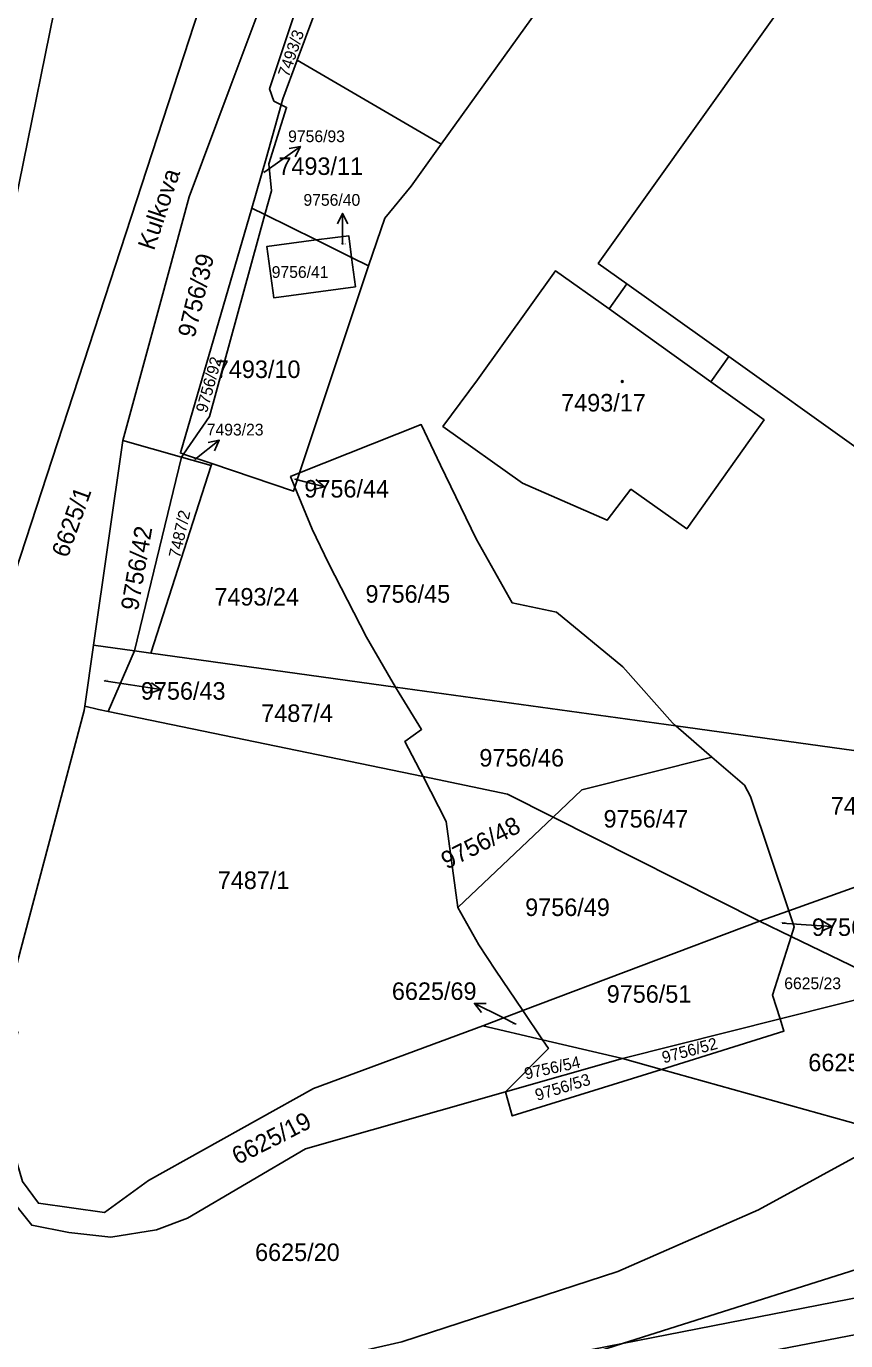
# Model space of a CAD drawing. Extents: x -596233 to -595156, y -1161235 to -1159375.
# Drawn here: x -595318.5 to -595239, y -1159722.6 to -1159595.1 of the extents above; entities that cross this region are included whole.
import ezdxf

# ---------------------------------------------------------------- set-up
doc = ezdxf.new("R2010")
doc.units = 0
for name, color, linetype in [('KN_CAR_KR', 7, 'Continuous'), ('KN_KULTURY', 7, 'Continuous'), ('KN_PARC_CIS_POM', 7, 'Continuous'), ('KN_PARC_CIS_POZ', 7, 'Continuous'), ('KN_PARC_CIS_STAV', 7, 'Continuous'), ('KN_PARC_PLOCHA', 7, 'Continuous'), ('KN_ULICE', 7, 'Continuous'), ('PARC_C_SIPKA', 7, 'Continuous'), ('parcely_l', 7, 'Continuous')]:
    doc.layers.add(name, color=color, linetype=linetype)

msp = doc.modelspace()

# ---------------------------------------------------------------- linework, layer by layer
at = {"layer": 'KN_CAR_KR'}
msp.add_lwpolyline([(-595261.95, -1159622.49), (-595252.08, -1159629.55)], dxfattribs=at)
at = {"layer": 'KN_KULTURY'}
for radius in [0.09, 0.0398]:
    msp.add_circle((-595260.66, -1159629.53), radius, dxfattribs=at)
at = {"layer": 'KN_PARC_PLOCHA'}
for points in [[(-595457.45, -1159515.94), (-595397.05, -1159528.27), (-595293.26, -1159549.65), (-595290.77, -1159551.03), (-595289.55, -1159555.35), (-595296.6, -1159577.6), (-595320.61, -1159651.12), (-595335.3, -1159648.43), (-595335.81, -1159650.59), (-595341.52, -1159649.73), (-595340.9, -1159647.11), (-595344.29, -1159646.53), (-595350.03, -1159654.04), (-595352.71, -1159661.21), (-595374.21, -1159656.87), (-595371.71, -1159644.16), (-595384.34, -1159641.47), (-595403.64, -1159637.51), (-595416.31, -1159649.2)], [(-595226.29, -1159666.98), (-595255.47, -1159662.94), (-595255.8, -1159662.66), (-595260.61, -1159657.23), (-595267.06, -1159651.91), (-595271.36, -1159651), (-595274.83, -1159644.8), (-595278.3, -1159637.66), (-595280.17, -1159633.71), (-595291.99, -1159638.4), (-595285.3, -1159618.31), (-595283.71, -1159613.68), (-595281.17, -1159610.59), (-595278.25, -1159606.52), (-595241.03, -1159554.76)], [(-595333.08, -1159737.04), (-595324.41, -1159708.81), (-595320.89, -1159692.17), (-595319.32, -1159692.65), (-595321.35, -1159701.78), (-595320.61, -1159705.21), (-595320.04, -1159708.8), (-595317.99, -1159711.39), (-595314.37, -1159712.11), (-595310.3, -1159712.56), (-595305.87, -1159711.83), (-595302.86, -1159710.69), (-595291.42, -1159703.99), (-595271.99, -1159698.46), (-595271.34, -1159700.79), (-595256.87, -1159696.28), (-595237.37, -1159701.72), (-595227.59, -1159700.41), (-595235.47, -1159703.38), (-595247.44, -1159709.89), (-595261.09, -1159715.88), (-595282.07, -1159722.7)], [(-595317.71, -1159737.38), (-595203.12, -1159715.28), (-595197.15, -1159712.61), (-595191.27, -1159721.68), (-595160.51, -1159722.38), (-595158.2304, -1159722.1528), (-595158.2304, -1159732.2986)]]:
    msp.add_lwpolyline(points, dxfattribs=at)
for points in [[(-595278.25, -1159606.52), (-595292.22, -1159598.37), (-595289.7, -1159591.55), (-595286.03, -1159592.43), (-595284.69, -1159586.57), (-595287.6, -1159585.87), (-595279.32, -1159563.45), (-595278.02, -1159561.92), (-595276.18, -1159562.64), (-595274, -1159557.06), (-595274.58, -1159556.84), (-595273.95, -1159554.88), (-595266.04, -1159544.44), (-595265.59, -1159544.75), (-595262.24, -1159539.88), (-595241.03, -1159554.76)], [(-595307.73, -1159553.74), (-595326.93, -1159648.2), (-595343.09, -1159644.9), (-595333.21, -1159595.68), (-595323.79, -1159550.48)], [(-595307.73, -1159553.74), (-595323.79, -1159550.48), (-595333.21, -1159595.68), (-595343.09, -1159644.9), (-595326.93, -1159648.2)], [(-595284.61, -1159555.88), (-595290.64, -1159572.39), (-595291.18, -1159580.76), (-595295.05, -1159591.12), (-595298.73, -1159600.97), (-595302.71, -1159611.61), (-595305.46, -1159621.74), (-595309.13, -1159635.24), (-595311.99, -1159655.12), (-595312.84, -1159661.04), (-595312.9, -1159661.44), (-595319.03, -1159684.6), (-595320.34, -1159689.56), (-595320.89, -1159692.17), (-595331.79, -1159688.84), (-595337.26, -1159705.16), (-595342.36, -1159714.81), (-595339.37, -1159708.55), (-595320.61, -1159651.12), (-595296.6, -1159577.6), (-595289.55, -1159555.35), (-595288.63, -1159552.71)], [(-595260.22, -1159620.06), (-595261.95, -1159622.49), (-595267.14, -1159618.78), (-595274.72, -1159629.37), (-595278.08, -1159633.89), (-595270.36, -1159639.4), (-595262.12, -1159643), (-595259.82, -1159639.98), (-595254.4, -1159643.82), (-595246.89, -1159633.26), (-595252.08, -1159629.55), (-595250.33, -1159627.1), (-595237.74, -1159636.08), (-595236.8, -1159634.77), (-595235.56, -1159635.66), (-595203.52, -1159590.63), (-595204.63, -1159589.83), (-595202.51, -1159586.87), (-595201.38, -1159587.67), (-595197.85, -1159582.64), (-595198.93, -1159581.87), (-595198.38, -1159581.09), (-595223.66, -1159562.94), (-595263, -1159618.07)], [(-595250.33, -1159627.1), (-595260.22, -1159620.06), (-595263, -1159618.07), (-595223.66, -1159562.94), (-595198.38, -1159581.09), (-595198.93, -1159581.87), (-595197.85, -1159582.64), (-595201.38, -1159587.67), (-595202.51, -1159586.87), (-595204.63, -1159589.83), (-595203.52, -1159590.63), (-595235.56, -1159635.66), (-595236.8, -1159634.77), (-595237.74, -1159636.08)], [(-595289.73, -1159585.36), (-595291.58, -1159591.1), (-595294.89, -1159601.13), (-595294.47, -1159602.32), (-595293.76, -1159602.68), (-595295.22, -1159607.91), (-595296.63, -1159612.71), (-595303.56, -1159636.46), (-595303.25, -1159636.57), (-595303.44, -1159636.87), (-595309.13, -1159635.24), (-595305.46, -1159621.74), (-595302.71, -1159611.61), (-595298.73, -1159600.97), (-595295.05, -1159591.12), (-595291.18, -1159580.76), (-595285.45, -1159572.39)], [(-595289.7, -1159591.55), (-595292.22, -1159598.37), (-595293.6, -1159602.12), (-595293.76, -1159602.68), (-595294.47, -1159602.32), (-595294.89, -1159601.13), (-595291.58, -1159591.1)], [(-595278.25, -1159606.52), (-595281.17, -1159610.59), (-595283.71, -1159613.68), (-595285.3, -1159618.31), (-595286.94, -1159617.5), (-595287.22, -1159615.39), (-595290.38, -1159615.8), (-595295.36, -1159613.34), (-595294.72, -1159611.02), (-595294.97, -1159608.4), (-595293.24, -1159602.94), (-595293.76, -1159602.68), (-595293.6, -1159602.12), (-595292.22, -1159598.37)], [(-595295.36, -1159613.34), (-595296.63, -1159612.71), (-595295.22, -1159607.91), (-595293.76, -1159602.68), (-595293.24, -1159602.94), (-595294.97, -1159608.4), (-595294.72, -1159611.02)], [(-595295.36, -1159613.34), (-595300.74, -1159632.93), (-595303.25, -1159636.57), (-595303.56, -1159636.46), (-595296.63, -1159612.71)], [(-595290.38, -1159615.8), (-595295.16, -1159616.42), (-595294.5, -1159621.4), (-595286.56, -1159620.34), (-595286.94, -1159617.5), (-595285.3, -1159618.31), (-595291.99, -1159638.4), (-595292.86, -1159638.75), (-595292.44, -1159639.77), (-595292.58, -1159640.18), (-595300.51, -1159637.49), (-595303.25, -1159636.57), (-595300.74, -1159632.93), (-595295.36, -1159613.34)], [(-595286.94, -1159617.5), (-595286.56, -1159620.34), (-595294.5, -1159621.4), (-595295.16, -1159616.42), (-595290.38, -1159615.8)], [(-595286.94, -1159617.5), (-595290.38, -1159615.8), (-595287.22, -1159615.39)], [(-595260.22, -1159620.06), (-595250.33, -1159627.1), (-595252.08, -1159629.55), (-595246.89, -1159633.26), (-595254.4, -1159643.82), (-595259.82, -1159639.98), (-595262.12, -1159643), (-595270.36, -1159639.4), (-595278.08, -1159633.89), (-595274.72, -1159629.37), (-595267.14, -1159618.78), (-595261.95, -1159622.49)], [(-595255.47, -1159662.94), (-595282.66, -1159659.18), (-595283.47, -1159657.8), (-595285.49, -1159654.32), (-595287.34, -1159650.75), (-595289.17, -1159647.17), (-595290.76, -1159643.87), (-595292.44, -1159639.77), (-595291.99, -1159638.4), (-595280.17, -1159633.71), (-595278.3, -1159637.66), (-595274.83, -1159644.8), (-595271.36, -1159651), (-595267.06, -1159651.91), (-595260.61, -1159657.23), (-595255.8, -1159662.66)], [(-595303.44, -1159636.87), (-595308.02, -1159655.67), (-595311.99, -1159655.12), (-595309.13, -1159635.24)], [(-595300.51, -1159637.49), (-595300.57, -1159637.69), (-595303.44, -1159636.87), (-595303.25, -1159636.57)], [(-595300.57, -1159637.69), (-595306.42, -1159655.89), (-595308.02, -1159655.67), (-595303.44, -1159636.87)], [(-595292.44, -1159639.77), (-595290.76, -1159643.87), (-595289.17, -1159647.17), (-595287.34, -1159650.75), (-595285.49, -1159654.32), (-595283.47, -1159657.8), (-595282.66, -1159659.18), (-595306.42, -1159655.89), (-595300.57, -1159637.69), (-595300.51, -1159637.49), (-595292.58, -1159640.18)], [(-595292.44, -1159639.77), (-595292.86, -1159638.75), (-595291.99, -1159638.4)], [(-595308.02, -1159655.67), (-595310.55, -1159661.56), (-595311.5, -1159661.36), (-595312.84, -1159661.04), (-595311.99, -1159655.12)], [(-595306.42, -1159655.89), (-595282.66, -1159659.18), (-595282.31, -1159659.77), (-595280.14, -1159663.29), (-595281.76, -1159664.45), (-595280, -1159667.87), (-595310.55, -1159661.56), (-595308.02, -1159655.67)], [(-595255.47, -1159662.94), (-595251.97, -1159665.97), (-595264.58, -1159669.14), (-595267.38, -1159671.8), (-595271.8, -1159669.57), (-595280, -1159667.87), (-595281.76, -1159664.45), (-595280.14, -1159663.29), (-595282.31, -1159659.77), (-595282.66, -1159659.18)], [(-595310.55, -1159661.56), (-595280, -1159667.87), (-595277.76, -1159672.22), (-595276.64, -1159680.57), (-595274.58, -1159684.19), (-595272.96, -1159686.64), (-595270.32, -1159690.56), (-595274.21, -1159692.03), (-595290.62, -1159698.14), (-595306.66, -1159707.06), (-595310.92, -1159710.16), (-595317.34, -1159709.26), (-595318.88, -1159707.16), (-595320.38, -1159702.03), (-595321.35, -1159701.78), (-595319.32, -1159692.65), (-595320.89, -1159692.17), (-595320.34, -1159689.56), (-595319.03, -1159684.6), (-595312.9, -1159661.44), (-595312.84, -1159661.04), (-595311.5, -1159661.36)], [(-595226.29, -1159666.98), (-595218.2, -1159671.49), (-595244.5, -1159680.88), (-595248.22, -1159669.79), (-595248.8, -1159668.71), (-595251.97, -1159665.97), (-595255.47, -1159662.94)], [(-595244.5, -1159680.88), (-595247.35, -1159681.9), (-595267.38, -1159671.8), (-595264.58, -1159669.14), (-595251.97, -1159665.97), (-595248.8, -1159668.71), (-595248.22, -1159669.79)], [(-595267.38, -1159671.8), (-595276.64, -1159680.57), (-595277.76, -1159672.22), (-595280, -1159667.87), (-595271.8, -1159669.57)], [(-595247.35, -1159681.9), (-595270.32, -1159690.56), (-595272.96, -1159686.64), (-595274.58, -1159684.19), (-595276.64, -1159680.57), (-595267.38, -1159671.8)], [(-595206.65, -1159677.93), (-595233.74, -1159688.46), (-595244.27, -1159683.39), (-595243.97, -1159682.45), (-595244.5, -1159680.88), (-595218.2, -1159671.49)], [(-595244.27, -1159683.39), (-595247.35, -1159681.9), (-595244.5, -1159680.88), (-595243.97, -1159682.45)], [(-595244.27, -1159683.39), (-595246.08, -1159689.07), (-595245.35, -1159691.38), (-595260.63, -1159695.23), (-595268.41, -1159693.4), (-595270.32, -1159690.56), (-595247.35, -1159681.9)], [(-595233.74, -1159688.46), (-595245.35, -1159691.38), (-595246.08, -1159689.07), (-595244.27, -1159683.39)], [(-595217.89, -1159696.59), (-595227.59, -1159700.41), (-595237.37, -1159701.72), (-595256.87, -1159696.28), (-595244.98, -1159692.57), (-595245.35, -1159691.38), (-595233.74, -1159688.46)], [(-595268.41, -1159693.4), (-595274.21, -1159692.03), (-595270.32, -1159690.56)], [(-595256.87, -1159696.28), (-595260.63, -1159695.23), (-595245.35, -1159691.38), (-595244.98, -1159692.57)], [(-595268.41, -1159693.4), (-595267.83, -1159694.26), (-595272, -1159698.44), (-595271.99, -1159698.46), (-595291.42, -1159703.99), (-595302.86, -1159710.69), (-595305.87, -1159711.83), (-595310.3, -1159712.56), (-595314.37, -1159712.11), (-595317.99, -1159711.39), (-595320.04, -1159708.8), (-595320.61, -1159705.21), (-595321.35, -1159701.78), (-595320.38, -1159702.03), (-595318.88, -1159707.16), (-595317.34, -1159709.26), (-595310.92, -1159710.16), (-595306.66, -1159707.06), (-595290.62, -1159698.14), (-595274.21, -1159692.03)], [(-595260.63, -1159695.23), (-595271.99, -1159698.46), (-595272, -1159698.44), (-595267.83, -1159694.26), (-595268.41, -1159693.4)], [(-595256.87, -1159696.28), (-595271.34, -1159700.79), (-595271.99, -1159698.46), (-595260.63, -1159695.23)], [(-595178.04, -1159699.62), (-595175.98, -1159699.65), (-595184.43, -1159703.8), (-595198.66, -1159707), (-595214.86, -1159709.76), (-595225.53, -1159710.69), (-595228.25, -1159712.03), (-595231.42, -1159713.6), (-595260.63, -1159722.87), (-595314.6, -1159733.43), (-595324.68, -1159735.4), (-595324.36, -1159734.5), (-595322.22, -1159733.17), (-595306.88, -1159728.35), (-595282.07, -1159722.7), (-595261.09, -1159715.88), (-595247.44, -1159709.89), (-595235.47, -1159703.38), (-595227.59, -1159700.41), (-595214.08, -1159698.64), (-595211.58, -1159698.2), (-595197.46, -1159699.01)], [(-595198.04, -1159709.67), (-595202.08, -1159711.41), (-595260.63, -1159722.87), (-595231.42, -1159713.6), (-595228.25, -1159712.03), (-595225.6, -1159711.59), (-595214.86, -1159709.76), (-595198.66, -1159707)], [(-595197.15, -1159712.61), (-595203.12, -1159715.28), (-595317.71, -1159737.38), (-595315.56, -1159734.65), (-595276.82, -1159728.04), (-595264.58, -1159724.12), (-595260.63, -1159722.87), (-595202.08, -1159711.41), (-595198.04, -1159709.67), (-595197.46, -1159712.13)]]:
    msp.add_lwpolyline(points, close=True, dxfattribs=at)
at = {"layer": 'PARC_C_SIPKA'}
for points in [[(-595295.44, -1159609.25), (-595294.35, -1159608.48), (-595291.9016, -1159606.7464)], [(-595293.0066, -1159606.9162), (-595291.9016, -1159606.7464), (-595292.4288, -1159607.7324)], [(-595288.31, -1159614.23), (-595287.81, -1159613.23), (-595287.31, -1159614.23)], [(-595287.81, -1159616.23), (-595287.81, -1159613.23)], [(-595302.14, -1159637.09), (-595299.7794, -1159635.2386)], [(-595300.8749, -1159635.4623), (-595299.7794, -1159635.2386), (-595300.2577, -1159636.2491)], [(-595292.46, -1159639.02), (-595289.5525, -1159639.7592)], [(-595290.3985, -1159639.0282), (-595289.5525, -1159639.7592), (-595290.6449, -1159639.9974)], [(-595310.96, -1159658.56), (-595308.41, -1159658.96), (-595305.4468, -1159659.4285)], [(-595306.3565, -1159658.7785), (-595305.4468, -1159659.4285), (-595306.5126, -1159659.7662)], [(-595245.15, -1159682.08), (-595243.3, -1159682.21), (-595240.307, -1159682.415)], [(-595241.2705, -1159681.8478), (-595240.307, -1159682.415), (-595241.3388, -1159682.8455)], [(-595274.3407, -1159690.7648), (-595275.0079, -1159689.8677), (-595273.8899, -1159689.8721)], [(-595271.01, -1159691.89), (-595272.33, -1159691.22), (-595275.0079, -1159689.8677)]]:
    msp.add_lwpolyline(points, dxfattribs=at)
at = {"layer": 'parcely_l'}
for points in [[(-595278.25, -1159606.52), (-595241.03, -1159554.76), (-595262.24, -1159539.88)], [(-595307.73, -1159553.74), (-595323.79, -1159550.48), (-595333.21, -1159595.68), (-595343.09, -1159644.9), (-595326.93, -1159648.2), (-595307.73, -1159553.74)], [(-595320.61, -1159651.12), (-595296.6, -1159577.6), (-595289.55, -1159555.35)], [(-595250.33, -1159627.1), (-595237.74, -1159636.08), (-595236.8, -1159634.77), (-595235.56, -1159635.66), (-595203.52, -1159590.63), (-595204.63, -1159589.83), (-595202.51, -1159586.87), (-595201.38, -1159587.67), (-595197.85, -1159582.64), (-595198.93, -1159581.87), (-595198.38, -1159581.09), (-595223.66, -1159562.94), (-595263, -1159618.07), (-595260.22, -1159620.06)], [(-595291.18, -1159580.76), (-595295.05, -1159591.12), (-595298.73, -1159600.97), (-595302.71, -1159611.61), (-595305.46, -1159621.74), (-595309.13, -1159635.24)], [(-595293.76, -1159602.68), (-595294.47, -1159602.32), (-595294.89, -1159601.13), (-595291.58, -1159591.1)], [(-595289.7, -1159591.55), (-595292.22, -1159598.37)], [(-595293.76, -1159602.68), (-595293.6, -1159602.12), (-595292.22, -1159598.37)], [(-595292.22, -1159598.37), (-595278.25, -1159606.52)], [(-595296.63, -1159612.71), (-595295.22, -1159607.91), (-595293.76, -1159602.68)], [(-595295.36, -1159613.34), (-595294.72, -1159611.02), (-595294.97, -1159608.4), (-595293.24, -1159602.94), (-595293.76, -1159602.68)], [(-595285.3, -1159618.31), (-595283.71, -1159613.68), (-595281.17, -1159610.59), (-595278.25, -1159606.52)], [(-595303.25, -1159636.57), (-595303.56, -1159636.46), (-595296.63, -1159612.71)], [(-595295.36, -1159613.34), (-595300.74, -1159632.93), (-595303.25, -1159636.57)], [(-595296.63, -1159612.71), (-595295.36, -1159613.34)], [(-595290.38, -1159615.8), (-595295.36, -1159613.34)], [(-595290.38, -1159615.8), (-595295.16, -1159616.42), (-595294.5, -1159621.4), (-595286.56, -1159620.34), (-595286.94, -1159617.5)], [(-595286.94, -1159617.5), (-595287.22, -1159615.39), (-595290.38, -1159615.8)], [(-595286.94, -1159617.5), (-595290.38, -1159615.8)], [(-595285.3, -1159618.31), (-595286.94, -1159617.5)], [(-595291.99, -1159638.4), (-595285.3, -1159618.31)], [(-595260.22, -1159620.06), (-595261.95, -1159622.49), (-595267.14, -1159618.78), (-595274.72, -1159629.37), (-595278.08, -1159633.89), (-595270.36, -1159639.4), (-595262.12, -1159643), (-595259.82, -1159639.98), (-595254.4, -1159643.82), (-595246.89, -1159633.26), (-595252.08, -1159629.55), (-595250.33, -1159627.1)], [(-595250.33, -1159627.1), (-595260.22, -1159620.06)], [(-595291.99, -1159638.4), (-595280.17, -1159633.71), (-595278.3, -1159637.66), (-595274.83, -1159644.8), (-595271.36, -1159651), (-595267.06, -1159651.91), (-595260.61, -1159657.23), (-595255.8, -1159662.66), (-595255.47, -1159662.94)], [(-595311.99, -1159655.12), (-595309.13, -1159635.24)], [(-595309.13, -1159635.24), (-595303.44, -1159636.87)], [(-595303.44, -1159636.87), (-595303.25, -1159636.57)], [(-595303.25, -1159636.57), (-595300.51, -1159637.49)], [(-595303.44, -1159636.87), (-595308.02, -1159655.67)], [(-595300.57, -1159637.69), (-595306.42, -1159655.89)], [(-595303.44, -1159636.87), (-595300.57, -1159637.69)], [(-595300.57, -1159637.69), (-595300.51, -1159637.49)], [(-595300.51, -1159637.49), (-595292.58, -1159640.18), (-595292.44, -1159639.77)], [(-595292.44, -1159639.77), (-595292.86, -1159638.75), (-595291.99, -1159638.4)], [(-595292.44, -1159639.77), (-595291.99, -1159638.4)], [(-595282.66, -1159659.18), (-595283.47, -1159657.8), (-595285.49, -1159654.32), (-595287.34, -1159650.75), (-595289.17, -1159647.17), (-595290.76, -1159643.87), (-595292.44, -1159639.77)], [(-595312.84, -1159661.04), (-595311.99, -1159655.12)], [(-595308.02, -1159655.67), (-595311.99, -1159655.12)], [(-595308.02, -1159655.67), (-595310.55, -1159661.56)], [(-595306.42, -1159655.89), (-595308.02, -1159655.67)], [(-595282.66, -1159659.18), (-595306.42, -1159655.89)], [(-595255.47, -1159662.94), (-595282.66, -1159659.18)], [(-595280, -1159667.87), (-595281.76, -1159664.45), (-595280.14, -1159663.29), (-595282.31, -1159659.77), (-595282.66, -1159659.18)], [(-595312.84, -1159661.04), (-595312.9, -1159661.44), (-595319.03, -1159684.6), (-595320.34, -1159689.56), (-595320.89, -1159692.17)], [(-595310.55, -1159661.56), (-595311.5, -1159661.36), (-595312.84, -1159661.04)], [(-595310.55, -1159661.56), (-595280, -1159667.87)], [(-595226.29, -1159666.98), (-595255.47, -1159662.94)], [(-595255.47, -1159662.94), (-595251.97, -1159665.97)], [(-595251.97, -1159665.97), (-595264.58, -1159669.14), (-595267.38, -1159671.8)], [(-595244.5, -1159680.88), (-595248.22, -1159669.79), (-595248.8, -1159668.71), (-595251.97, -1159665.97)], [(-595267.38, -1159671.8), (-595271.8, -1159669.57), (-595280, -1159667.87)], [(-595276.64, -1159680.57), (-595277.76, -1159672.22), (-595280, -1159667.87)], [(-595276.64, -1159680.57), (-595267.38, -1159671.8)], [(-595267.38, -1159671.8), (-595247.35, -1159681.9)], [(-595244.5, -1159680.88), (-595218.2, -1159671.49)], [(-595270.32, -1159690.56), (-595272.96, -1159686.64), (-595274.58, -1159684.19), (-595276.64, -1159680.57)], [(-595244.5, -1159680.88), (-595247.35, -1159681.9)], [(-595244.27, -1159683.39), (-595243.97, -1159682.45), (-595244.5, -1159680.88)], [(-595270.32, -1159690.56), (-595247.35, -1159681.9)], [(-595247.35, -1159681.9), (-595244.27, -1159683.39)], [(-595244.27, -1159683.39), (-595246.08, -1159689.07), (-595245.35, -1159691.38)], [(-595233.74, -1159688.46), (-595244.27, -1159683.39)], [(-595245.35, -1159691.38), (-595233.74, -1159688.46)], [(-595270.32, -1159690.56), (-595274.21, -1159692.03)], [(-595268.41, -1159693.4), (-595270.32, -1159690.56)], [(-595245.35, -1159691.38), (-595260.63, -1159695.23)], [(-595245.35, -1159691.38), (-595244.98, -1159692.57), (-595256.87, -1159696.28)], [(-595274.21, -1159692.03), (-595290.62, -1159698.14), (-595306.66, -1159707.06), (-595310.92, -1159710.16), (-595317.34, -1159709.26), (-595318.88, -1159707.16), (-595320.38, -1159702.03), (-595321.35, -1159701.78)], [(-595274.21, -1159692.03), (-595268.41, -1159693.4)], [(-595271.99, -1159698.46), (-595272, -1159698.44), (-595267.83, -1159694.26), (-595268.41, -1159693.4)], [(-595260.63, -1159695.23), (-595268.41, -1159693.4)], [(-595271.99, -1159698.46), (-595260.63, -1159695.23)], [(-595256.87, -1159696.28), (-595260.63, -1159695.23)], [(-595271.99, -1159698.46), (-595271.34, -1159700.79), (-595256.87, -1159696.28)], [(-595256.87, -1159696.28), (-595237.37, -1159701.72), (-595227.59, -1159700.41)], [(-595321.35, -1159701.78), (-595320.61, -1159705.21), (-595320.04, -1159708.8), (-595317.99, -1159711.39), (-595314.37, -1159712.11), (-595310.3, -1159712.56), (-595305.87, -1159711.83), (-595302.86, -1159710.69), (-595291.42, -1159703.99), (-595271.99, -1159698.46)], [(-595227.59, -1159700.41), (-595235.47, -1159703.38), (-595247.44, -1159709.89), (-595261.09, -1159715.88), (-595282.07, -1159722.7), (-595306.88, -1159728.35), (-595322.22, -1159733.17), (-595324.36, -1159734.5), (-595324.68, -1159735.4)], [(-595198.04, -1159709.67), (-595202.08, -1159711.41), (-595260.63, -1159722.87)], [(-595260.63, -1159722.87), (-595231.42, -1159713.6), (-595228.25, -1159712.03)], [(-595197.15, -1159712.61), (-595203.12, -1159715.28), (-595317.71, -1159737.38)]]:
    msp.add_lwpolyline(points, dxfattribs=at)

# ---------------------------------------------------------------- texts
at = {"layer": 'KN_PARC_CIS_POM'}
for s, p in [('9756/93', (-595295.5983, -1159609.25)), ('9756/40', (-595287.9683, -1159616.23)), ('7493/23', (-595302.2983, -1159637.09)), ('9756/44', (-595292.6183, -1159639.02)), ('9756/43', (-595311.1183, -1159658.56)), ('9756/50', (-595245.3083, -1159682.08)), ('6625/69', (-595271.3433, -1159691.89))]:
    msp.add_text(s, height=0.1, dxfattribs=at).set_placement(p)
at = {"layer": 'KN_PARC_CIS_POZ'}
for s, height, rotation, p in [('7493/3', 1.14, 71.007709, (-595293.0412, -1159600.0741)), ('9756/39', 1.7, 76.499997, (-595302.1828, -1159625.37)), ('9756/92', 1.14, 74.500794, (-595300.9854, -1159632.6418)), ('6625/1', 1.7, 70.306576, (-595314.5031, -1159646.7149)), ('7487/2', 1.14, 77.308012, (-595303.5997, -1159646.721)), ('9756/42', 1.7, 80.15457, (-595307.6789, -1159651.8332)), ('9756/48', 1.7, 27.000015, (-595277.699, -1159676.9026)), ('9756/52', 1.14, 15.153606, (-595256.6378, -1159695.6933)), ('9756/54', 1.14, 12.544071, (-595270.0293, -1159697.2653)), ('9756/53', 1.14, 16.982583, (-595268.9243, -1159699.3399)), ('6625/19', 1.7, 26.96728, (-595298.0005, -1159705.5597))]:
    msp.add_text(s, height=height, rotation=rotation, dxfattribs=at).set_placement(p)
for s, height, p in [('9756/93', 1.14, (-595293.095, -1159606.31)), ('7493/11', 1.7, (-595294.0466, -1159609.49)), ('9756/40', 1.14, (-595291.61, -1159612.48)), ('9756/41', 1.14, (-595294.69, -1159619.48)), ('7493/10', 1.7, (-595300.1166, -1159629.19)), ('7493/23', 1.14, (-595300.995, -1159634.77)), ('9756/44', 1.7, (-595291.5216, -1159640.79)), ('7493/24', 1.7, (-595300.2566, -1159651.27)), ('9756/45', 1.7, (-595285.5866, -1159650.99)), ('9756/43', 1.7, (-595307.3916, -1159660.4)), ('7487/4', 1.7, (-595295.7066, -1159662.56)), ('9756/46', 1.7, (-595274.5366, -1159666.89)), ('7487/3', 1.7, (-595240.4266, -1159671.55)), ('9756/47', 1.7, (-595262.4766, -1159672.81)), ('7487/1', 1.7, (-595299.9266, -1159678.77)), ('9756/49', 1.7, (-595270.0866, -1159681.39)), ('9756/50', 1.7, (-595242.2516, -1159683.32)), ('6625/69', 1.7, (-595283.0266, -1159689.53)), ('6625/23', 1.14, (-595244.94, -1159688.49)), ('9756/51', 1.7, (-595262.1766, -1159689.8)), ('6625/24', 1.7, (-595242.6066, -1159696.45)), ('6625/20', 1.7, (-595296.3066, -1159714.86))]:
    msp.add_text(s, height=height, dxfattribs=at).set_placement(p)
at = {"layer": 'KN_PARC_CIS_STAV'}
msp.add_text('7493/17', height=1.7, dxfattribs=at).set_placement((-595266.5966, -1159632.44))
at = {"layer": 'KN_ULICE'}
msp.add_text('Kulkova', height=1.7, rotation=71.471262, dxfattribs=at).set_placement((-595306.1207, -1159616.9029))

doc.saveas('drawing.dxf')
